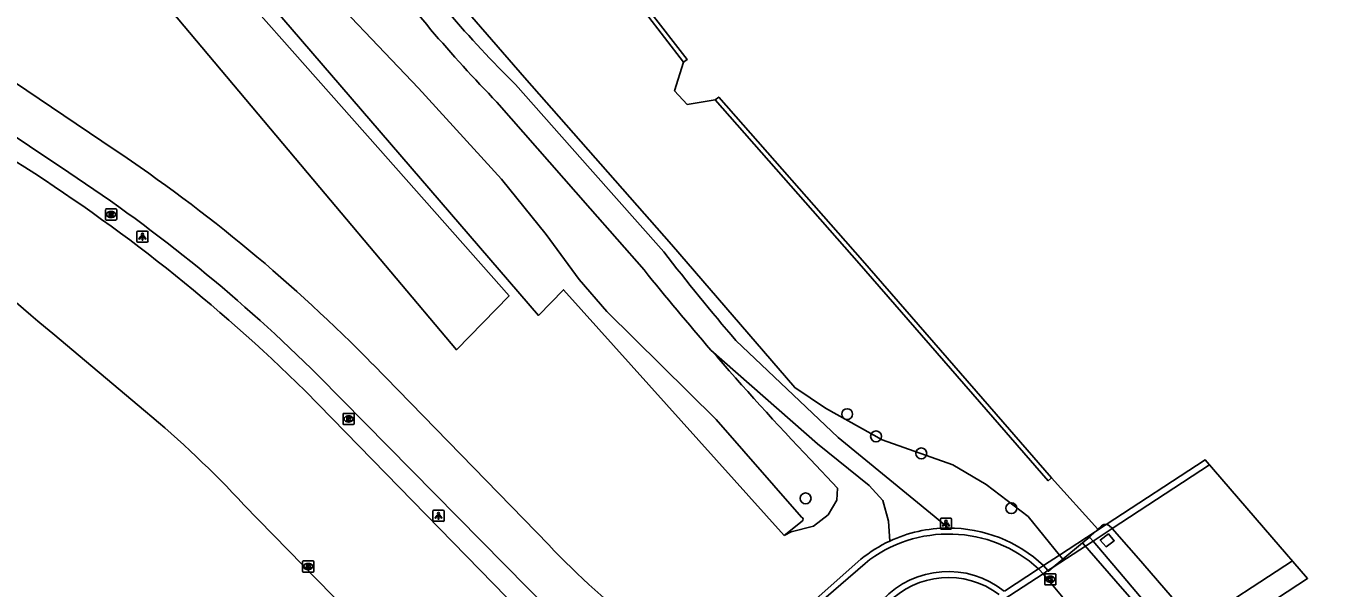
# Model space of a CAD drawing. Extents: x 155018 to 156648, y 383980 to 385733.
# Drawn here: x 155949.4 to 156065.6, y 385351 to 385401.5 of the extents above; entities that cross this region are included whole.
import ezdxf

# ---------------------------------------------------------------- set-up
doc = ezdxf.new("R2010")
doc.units = 0
for name, color, linetype in [('IMGEO_Berm_open', 7, 'Continuous'), ('IMGEO_Boom', 7, 'Continuous'), ('IMGEO_Brandkraan', 7, 'Continuous'), ('IMGEO_Dek', 7, 'Continuous'), ('IMGEO_Fietspad_gesloten', 7, 'Continuous'), ('IMGEO_Groenvoorziening', 7, 'Continuous'), ('IMGEO_Hek', 7, 'Continuous'), ('IMGEO_Kademuur', 7, 'Continuous'), ('IMGEO_Kolk', 7, 'Continuous'), ('IMGEO_Lichtpunt', 7, 'Continuous'), ('IMGEO_Loofbos', 7, 'Continuous'), ('IMGEO_Muur', 7, 'Continuous'), ('IMGEO_Pijler', 7, 'Continuous'), ('IMGEO_Rijbaan_lokaal_gesloten', 7, 'Continuous'), ('IMGEO_Rijbaan_regionaal_gesloten', 7, 'Continuous'), ('IMGEO_Rioolput', 7, 'Continuous'), ('IMGEO_Terreindeel_open', 7, 'Continuous'), ('IMGEO_Waterloop', 7, 'Continuous')]:
    doc.layers.add(name, color=color, linetype=linetype)

msp = doc.modelspace()

# ---------------------------------------------------------------- linework, layer by layer
at = {"layer": 'IMGEO_Berm_open'}
for points in [[(156042.4, 385353.59), (156044.18, 385355.08)], [(156044.18, 385355.08), (156047.18, 385351.62), (156049.82, 385348.56), (156051.91, 385346.14), (156053.27, 385344.57), (156053.86, 385343.89), (156054.5, 385343.15), (156054.77, 385342.83), (156054.8, 385342.79), (156056.23, 385341.15), (156058.73, 385338.26), (156060.93, 385335.71), (156061.66, 385334.86), (156061.87, 385334.62), (156064.64, 385331.41), (156064.93, 385331.09), (156065.59, 385330.32)], [(156012.22, 385342.74), (156011.84, 385343.15), (156012.8, 385343.9), (156013.34, 385343.88), (156024.3, 385353.6)], [(156040.69, 385353.04), (156041.08, 385352.57), (156041.12, 385352.52), (156041.54, 385352.87), (156042.4, 385353.59)], [(156040.69, 385353.04), (156040.23, 385352.74)]]:
    msp.add_lwpolyline(points, dxfattribs=at)
for centre, radius, start, end in [((156032.18, 385343.91), 12.49, 90.3013, 115.0902), ((156032.18, 385343.94), 12.45, 46.9305, 90.3217), ((156032.14, 385343.97), 12.42, 115.0697, 129.1721), ((156032.14, 385344.4), 7.55, 52.9014, 136.5776)]:
    msp.add_arc(centre, radius, start, end, dxfattribs=at)
at = {"layer": 'IMGEO_Boom'}
for centre in [(156023.06, 385366.63), (156025.65, 385364.63), (156029.71, 385363.1), (156019.33, 385359.06), (156037.79, 385358.18)]:
    msp.add_circle(centre, 0.489, dxfattribs=at)
at = {"layer": 'IMGEO_Brandkraan'}
for p, q in [((155974.19, 385352.51), (155974.19, 385353.36)), ((155974.27, 385353.44), (155975.12, 385353.44)), ((155975.19, 385353.36), (155975.19, 385352.51)), ((155975.12, 385352.44), (155974.27, 385352.44)), ((155974.68, 385353.22), (155974.7, 385353.22)), ((155974.7, 385352.66), (155974.68, 385352.66))]:
    msp.add_line(p, q, dxfattribs=at)
for points in [[(155974.19, 385352.51), (155974.19, 385353.36)], [(155974.27, 385353.44), (155975.12, 385353.44)], [(155975.19, 385353.36), (155975.19, 385352.51)], [(155975.12, 385352.44), (155974.27, 385352.44)], [(155974.54, 385353.14), (155974.54, 385352.74), (155974.75, 385352.74)], [(155974.77, 385353.14), (155974.54, 385353.14)], [(155974.72, 385353.06), (155974.66, 385353.06), (155974.66, 385352.98)], [(155974.66, 385352.98), (155974.72, 385352.98)], [(155974.73, 385352.9), (155974.66, 385352.9), (155974.66, 385352.82)], [(155974.66, 385352.82), (155974.73, 385352.82)]]:
    msp.add_lwpolyline(points, dxfattribs=at)
for centre, radius, start, end in [((155974.27, 385353.36), 0.0765, 91.552, 178.448), ((155974.27, 385353.36), 0.0765, 91.552, 178.448), ((155975.12, 385353.36), 0.0765, 1.552, 88.448), ((155975.12, 385353.36), 0.0765, 1.552, 88.448), ((155974.27, 385352.51), 0.0765, 181.552, 268.448), ((155974.27, 385352.51), 0.0765, 181.552, 268.448), ((155974.72, 385353.02), 0.0379, 267.8285, 90.9355), ((155974.73, 385352.86), 0.0404, 269.8759, 90.5077), ((155974.76, 385352.99), 0.251, 268.6676, 293.5347), ((155974.77, 385352.99), 0.145, 59.4692, 91.5367), ((155974.8, 385353.04), 0.0922, 285.5137, 58.1501), ((155974.8, 385352.85), 0.105, 301.3115, 78.989), ((155975.12, 385352.51), 0.0765, 271.552, 358.448), ((155975.12, 385352.51), 0.0765, 271.552, 358.448)]:
    msp.add_arc(centre, radius, start, end, dxfattribs=at)
for centre, major_axis, ratio, start_param, end_param in [((155974.68, 385352.94), (-0.387, 0.002), 0.722429, 4.712389, 7.853982), ((155974.7, 385352.94), (-0.39, 0.002), 0.717154, 1.570796, 4.712389)]:
    msp.add_ellipse(centre, major_axis=major_axis, ratio=ratio, start_param=start_param, end_param=end_param, dxfattribs=at)
at = {"layer": 'IMGEO_Dek'}
msp.add_lwpolyline([(156055.43, 385346), (156064.38, 385351.87), (156064.38, 385351.87), (156061.16, 385355.59), (156055.18, 385362.53), (156046.3, 385356.72), (156045.3, 385356.06), (156042.1, 385353.96), (156040.69, 385353.04), (156040.23, 385352.74), (156037.17, 385350.73)], dxfattribs=at)
at = {"layer": 'IMGEO_Fietspad_gesloten'}
for points in [[(156012.44, 385342.65), (156024.67, 385353.22)], [(156040.23, 385352.74), (156040.3, 385352.67), (156040.64, 385352.28), (156043.19, 385349.24), (156043.33, 385349.07), (156045.94, 385345.99), (156048.02, 385343.54), (156049.35, 385341.96), (156049.96, 385341.25), (156050.57, 385340.53), (156050.84, 385340.21), (156050.86, 385340.18), (156052.25, 385338.54), (156054.72, 385335.62), (156056.89, 385333.06), (156057.63, 385332.18), (156057.84, 385331.94), (156060.57, 385328.72), (156060.86, 385328.38)]]:
    msp.add_lwpolyline(points, dxfattribs=at)
for centre, radius, start, end in [((156032.17, 385343.89), 11.97, 47.6535, 128.7906), ((156032.13, 385344.41), 8.08, 51.4793, 136.7852)]:
    msp.add_arc(centre, radius, start, end, dxfattribs=at)
at = {"layer": 'IMGEO_Groenvoorziening'}
for points in [[(155849.26, 385534.69), (155879.01, 385500), (155944.73, 385423.91), (155976.23, 385386.43), (155988, 385372.42), (155992.72, 385377.25), (155980.94, 385390.58), (155962.55, 385411.4), (155885.8, 385500), (155868.56, 385520.1), (155825.77, 385570), (155782.92, 385621.52)], [(156010.84, 385372.39), (156020.41, 385363.97), (156025.02, 385360.21), (156026.26, 385358.87), (156026.77, 385357.01), (156026.88, 385355.22)]]:
    msp.add_lwpolyline(points, dxfattribs=at)
at = {"layer": 'IMGEO_Hek'}
for points in [[(155995.37, 385375.5), (155969.72, 385405.31), (155887.44, 385499.94), (155887.37, 385500.03)], [(155995.37, 385375.5), (155997.62, 385377.8), (156017.42, 385355.74)], [(156064.38, 385351.87), (156055.43, 385346)], [(156064.38, 385351.87), (156064.38, 385351.87)]]:
    msp.add_lwpolyline(points, dxfattribs=at)
at = {"layer": 'IMGEO_Kademuur'}
for points in [[(155944.01, 385472.7), (155942.49, 385474.48), (155942.53, 385474.64), (155942.83, 385474.89), (155949.96, 385466.76), (155964.91, 385449.45), (155971.69, 385441.68), (155997.97, 385411.51), (156005.27, 385402.94), (156008.69, 385398.48), (156008.38, 385398.24)], [(156008.38, 385398.24), (156004.96, 385402.69), (155997.67, 385411.25), (155971.39, 385441.42), (155964.61, 385449.19), (155949.65, 385466.5), (155945.44, 385471.39), (155945.12, 385471.41)], [(156008.38, 385398.24), (156007.58, 385395.67), (156008.71, 385394.45), (156011.23, 385394.86)], [(156011.23, 385394.86), (156011.53, 385395.12), (156024.45, 385380.42), (156036.44, 385366.62), (156041.4, 385360.9)], [(156041.4, 385360.9), (156041.1, 385360.64), (156036.14, 385366.36), (156024.15, 385380.15), (156011.23, 385394.86)]]:
    msp.add_lwpolyline(points, dxfattribs=at)
at = {"layer": 'IMGEO_Kolk'}
for p, q in [((156040.79, 385351.36), (156040.79, 385352.21)), ((156040.87, 385352.29), (156041.72, 385352.29)), ((156041.79, 385352.21), (156041.79, 385351.36)), ((156041.72, 385351.29), (156040.87, 385351.29)), ((156041.28, 385352.07), (156041.31, 385352.07)), ((156041.3, 385351.51), (156041.28, 385351.51))]:
    msp.add_line(p, q, dxfattribs=at)
for points in [[(156040.79, 385351.36), (156040.79, 385352.21)], [(156040.87, 385352.29), (156041.72, 385352.29)], [(156041.79, 385352.21), (156041.79, 385351.36)], [(156041.72, 385351.29), (156040.87, 385351.29)], [(156041.11, 385351.99), (156041.24, 385351.99), (156041.24, 385351.84), (156041.37, 385351.99), (156041.53, 385351.99), (156041.39, 385351.84), (156041.54, 385351.59), (156041.39, 385351.59), (156041.3, 385351.75), (156041.24, 385351.68), (156041.24, 385351.59), (156041.11, 385351.59), (156041.11, 385351.99)]]:
    msp.add_lwpolyline(points, dxfattribs=at)
for centre, start, end in [((156040.87, 385352.21), 91.552, 178.448), ((156040.87, 385352.21), 91.552, 178.448), ((156041.72, 385352.21), 1.552, 88.448), ((156041.72, 385352.21), 1.552, 88.448), ((156040.87, 385351.36), 181.552, 268.448), ((156040.87, 385351.36), 181.552, 268.448), ((156041.72, 385351.36), 271.552, 358.448), ((156041.72, 385351.36), 271.552, 358.448)]:
    msp.add_arc(centre, 0.0765, start, end, dxfattribs=at)
for centre, major_axis, ratio, start_param, end_param in [((156041.28, 385351.79), (-0.387, 0.002), 0.722429, 4.712389, 7.853982), ((156041.3, 385351.79), (-0.39, 0.002), 0.717154, 1.570796, 4.712389)]:
    msp.add_ellipse(centre, major_axis=major_axis, ratio=ratio, start_param=start_param, end_param=end_param, dxfattribs=at)
at = {"layer": 'IMGEO_Lichtpunt'}
for p, q in [((155959.33, 385382.98), (155959.33, 385382.17)), ((155959.33, 385382.98), (155959.33, 385382.17)), ((155960.23, 385383.07), (155959.42, 385383.07)), ((155960.23, 385383.07), (155959.42, 385383.07)), ((155960.32, 385382.17), (155960.32, 385382.98)), ((155960.32, 385382.17), (155960.32, 385382.98)), ((155959.42, 385382.08), (155960.23, 385382.08)), ((155959.42, 385382.08), (155960.23, 385382.08)), ((155986.79, 385357.99), (155985.98, 385357.99)), ((155986.79, 385357.99), (155985.98, 385357.99)), ((155985.89, 385357.9), (155985.89, 385357.09)), ((155985.89, 385357.9), (155985.89, 385357.09)), ((155985.98, 385357), (155986.79, 385357)), ((155985.98, 385357), (155986.79, 385357)), ((155986.89, 385357.09), (155986.89, 385357.9)), ((155986.89, 385357.09), (155986.89, 385357.9)), ((156031.43, 385357.2), (156031.43, 385356.39)), ((156031.43, 385357.2), (156031.43, 385356.39)), ((156032.33, 385357.29), (156031.53, 385357.29)), ((156032.33, 385357.29), (156031.53, 385357.29)), ((156032.43, 385356.39), (156032.43, 385357.2)), ((156032.43, 385356.39), (156032.43, 385357.2)), ((156031.53, 385356.29), (156032.33, 385356.29)), ((156031.53, 385356.29), (156032.33, 385356.29))]:
    msp.add_line(p, q, dxfattribs=at)
for points in [[(155959.7, 385382.64), (155959.74, 385382.61), (155959.55, 385382.35), (155959.51, 385382.38), (155959.7, 385382.64)], [(155959.8, 385382.59), (155959.85, 385382.59), (155959.85, 385382.27), (155959.8, 385382.27), (155959.8, 385382.59)], [(155959.91, 385382.61), (155959.95, 385382.64), (155960.14, 385382.38), (155960.1, 385382.35), (155959.91, 385382.61)], [(155986.26, 385357.56), (155986.3, 385357.53), (155986.12, 385357.27), (155986.08, 385357.3), (155986.26, 385357.56)], [(155986.37, 385357.51), (155986.41, 385357.51), (155986.41, 385357.19), (155986.37, 385357.19), (155986.37, 385357.51)], [(155986.48, 385357.53), (155986.51, 385357.56), (155986.7, 385357.3), (155986.66, 385357.27), (155986.48, 385357.53)], [(156031.81, 385356.86), (156031.85, 385356.83), (156031.66, 385356.57), (156031.62, 385356.6), (156031.81, 385356.86)], [(156031.91, 385356.81), (156031.96, 385356.81), (156031.96, 385356.49), (156031.91, 385356.49), (156031.91, 385356.81)], [(156032.02, 385356.83), (156032.06, 385356.86), (156032.24, 385356.6), (156032.21, 385356.57), (156032.02, 385356.83)]]:
    msp.add_lwpolyline(points, dxfattribs=at)
for centre in [(155959.83, 385382.78), (155986.39, 385357.7), (156031.93, 385356.99)]:
    msp.add_circle(centre, 0.0994, dxfattribs=at)
for centre, start, end in [((155959.42, 385382.98), 90, 180), ((155959.42, 385382.98), 90, 180), ((155960.23, 385382.98), 0, 90), ((155960.23, 385382.98), 0, 90), ((155959.42, 385382.17), 180, 270), ((155959.42, 385382.17), 180, 270), ((155960.23, 385382.17), 270, 0), ((155960.23, 385382.17), 270, 360), ((155985.98, 385357.9), 90, 180), ((155985.98, 385357.9), 90, 180), ((155986.79, 385357.9), 0, 90), ((155986.79, 385357.9), 0, 90), ((155985.98, 385357.09), 180, 270), ((155985.98, 385357.09), 180, 270), ((155986.79, 385357.09), 270, 0), ((155986.79, 385357.09), 270, 360), ((156031.53, 385357.2), 90, 180), ((156031.53, 385357.2), 90, 180), ((156032.33, 385357.2), 0, 90), ((156032.33, 385357.2), 0, 90), ((156031.53, 385356.39), 180, 270), ((156031.53, 385356.39), 180, 270), ((156032.33, 385356.39), 270, 0), ((156032.33, 385356.39), 270, 360)]:
    msp.add_arc(centre, 0.0946, start, end, dxfattribs=at)
at = {"layer": 'IMGEO_Loofbos'}
for points in [[(155740.05, 385693.77), (155748.52, 385682.4), (155766.71, 385659.66), (155775.18, 385649.31), (155879.18, 385529.67), (155904.78, 385500), (155947.34, 385451.5), (155963.88, 385431.95), (155982.46, 385410.31), (155994.1, 385396.89), (156007.29, 385381.87), (156018.35, 385369.02), (156021.11, 385367.17), (156026.21, 385364.33), (156032.55, 385362.07), (156035.54, 385360.3), (156039.29, 385357.43), (156042.1, 385353.96), (156042.4, 385353.59)], [(156017.42, 385355.74), (155997.62, 385377.8), (155995.37, 385375.5), (155969.72, 385405.31), (155887.44, 385499.94), (155887.37, 385500.03), (155887.34, 385500.06), (155869.46, 385520.91), (155826.76, 385570.7), (155827.29, 385574.06), (155824.57, 385577.26), (155820.43, 385578.31), (155784.1, 385622.38), (155782.92, 385621.52)], [(156018.96, 385357.38), (156011.3, 385366.15), (156001.48, 385375.85), (155999.01, 385378.72), (155996.06, 385382.77), (155992.03, 385387.75), (155984.6, 385395.93), (155974.32, 385406.72), (155970.24, 385411.66), (155969.43, 385412.17), (155963.75, 385417.72), (155958.04, 385424.01), (155954.18, 385429.32), (155949.85, 385434.66), (155947.61, 385436.89)], [(156006.61, 385381.22), (156000, 385388.67), (155993.29, 385396.24)], [(155991.63, 385394.67), (156000, 385385.11), (156004.83, 385379.59)], [(156032.11, 385356.4), (156030.86, 385357.47), (156022.25, 385364.52), (156013.08, 385373.26)], [(156019.78, 385362.56), (156022.19, 385359.99), (156022.14, 385358.9), (156021.34, 385357.59), (156020.03, 385356.56), (156018.02, 385356.07), (156017.42, 385355.74)], [(156017.42, 385355.74), (156019.01, 385357)], [(156044.18, 385355.08), (156044.8, 385355.59)]]:
    msp.add_lwpolyline(points, dxfattribs=at)
for centre, radius, start, end in [((156066.87, 385470.4), 104.47, 215.5354, 225.2233), ((156085.82, 385486.3), 131.41, 216.5038, 224.2127), ((156156.38, 385496.28), 188.87, 217.5328, 220.6451), ((156214.32, 385548.25), 268.95, 218.8383, 220.8354), ((156212.27, 385546.49), 266.24, 220.8375, 223.6982), ((156018.9, 385357.18), 0.21, 301.9095, 74.5191)]:
    msp.add_arc(centre, radius, start, end, dxfattribs=at)
at = {"layer": 'IMGEO_Muur'}
msp.add_lwpolyline([(156032.22, 385346.76), (156033.95, 385347.9), (156037.65, 385350.32), (156040.64, 385352.28), (156041.08, 385352.57), (156041.54, 385352.87), (156045.12, 385355.21), (156046.84, 385356.34), (156055.58, 385362.07)], dxfattribs=at)
at = {"layer": 'IMGEO_Pijler'}
for points in [[(156045.89, 385356.6), (156045.55, 385356.29), (156045.3, 385356.06), (156044.8, 385355.59), (156045.12, 385355.21), (156046.47, 385353.63), (156047.82, 385352.04), (156050.43, 385348.97), (156052.5, 385346.53), (156053.85, 385344.95), (156054.11, 385344.63), (156055.15, 385345.65), (156055.31, 385345.8), (156055.37, 385345.88), (156055.43, 385346), (156055.47, 385346.15), (156055.47, 385346.3), (156055.43, 385346.43), (156055.36, 385346.56), (156055.29, 385346.65), (156054.33, 385347.75), (156052.23, 385350.16), (156049.58, 385353.21)], [(156049.58, 385353.21), (156048.35, 385354.61), (156048.33, 385354.64), (156046.84, 385356.34), (156046.71, 385356.49)]]:
    msp.add_lwpolyline(points, dxfattribs=at)
for points in [[(156046.5, 385355.87), (156045.77, 385355.32), (156046.29, 385354.71), (156047.02, 385355.26)], [(156046.29, 385354.71), (156045.77, 385355.32), (156046.5, 385355.87), (156047.02, 385355.26)]]:
    msp.add_lwpolyline(points, close=True, dxfattribs=at)
for centre, radius, start, end in [((156046.24, 385356.12), 0.6, 84.1506, 126.2431), ((156046.22, 385356.1), 0.62, 38.7447, 82.835)]:
    msp.add_arc(centre, radius, start, end, dxfattribs=at)
at = {"layer": 'IMGEO_Rijbaan_lokaal_gesloten'}
for points in [[(155957.28, 385390.42), (155944.89, 385398.75)], [(155942.61, 385395.44), (155953.22, 385388.34)], [(155951.77, 385373.87), (155960.09, 385366.88)], [(155996.28, 385354.88), (155980.49, 385371.12)], [(155975.63, 385370.07), (156004.82, 385340.42)], [(156003.36, 385339.03), (155974.43, 385368.72)], [(155968.93, 385358.49), (155991.42, 385335.45), (155992.45, 385334.46)]]:
    msp.add_lwpolyline(points, dxfattribs=at)
for centre, radius, start, end in [((156073.38, 385520.84), 190.76, 222.1274, 230.3948), ((155865.41, 385258.02), 155.37, 45.4372, 57.714), ((155875.98, 385269.06), 146.07, 44.3229, 56.1831), ((155873.09, 385267.18), 145.26, 45.0976, 56.5199), ((155899.13, 385293.85), 95.13, 42.7987, 50.1461), ((156049.93, 385405.76), 73.94, 223.4852, 232.4325)]:
    msp.add_arc(centre, radius, start, end, dxfattribs=at)
at = {"layer": 'IMGEO_Rijbaan_regionaal_gesloten'}
msp.add_lwpolyline([(156039.92, 385338.14), (156043.98, 385340.85), (156045.08, 385341.59), (156048.02, 385343.54), (156050, 385344.86), (156051.91, 385346.14), (156054.33, 385347.75), (156063.02, 385353.44)], dxfattribs=at)
at = {"layer": 'IMGEO_Rioolput'}
for p, q in [((155956.51, 385384.15), (155956.51, 385385)), ((155956.58, 385385.07), (155957.43, 385385.07)), ((155956.99, 385384.85), (155957.02, 385384.85)), ((155957.51, 385385), (155957.51, 385384.15)), ((155957.43, 385384.07), (155956.58, 385384.07)), ((155957.02, 385384.29), (155956.99, 385384.29)), ((155977.82, 385365.77), (155977.82, 385366.63)), ((155977.89, 385366.7), (155978.75, 385366.7)), ((155978.31, 385366.48), (155978.33, 385366.48)), ((155978.82, 385366.63), (155978.82, 385365.77)), ((155978.75, 385365.7), (155977.89, 385365.7)), ((155978.33, 385365.92), (155978.31, 385365.92))]:
    msp.add_line(p, q, dxfattribs=at)
for points in [[(155956.51, 385384.15), (155956.51, 385385)], [(155956.58, 385385.07), (155957.43, 385385.07)], [(155957.1, 385384.77), (155956.84, 385384.77), (155956.84, 385384.37)], [(155957.02, 385384.69), (155956.97, 385384.69), (155956.97, 385384.61)], [(155957.51, 385385), (155957.51, 385384.15)], [(155957.43, 385384.07), (155956.58, 385384.07)], [(155956.84, 385384.37), (155956.97, 385384.37), (155956.97, 385384.54), (155956.98, 385384.54)], [(155956.97, 385384.61), (155957.02, 385384.61)], [(155957.02, 385384.51), (155957.1, 385384.37), (155957.24, 385384.37), (155957.17, 385384.5)], [(155977.82, 385365.77), (155977.82, 385366.63)], [(155977.89, 385366.7), (155978.75, 385366.7)], [(155978.41, 385366.4), (155978.16, 385366.4), (155978.16, 385366)], [(155978.16, 385366), (155978.28, 385366), (155978.28, 385366.16), (155978.29, 385366.16)], [(155978.34, 385366.32), (155978.28, 385366.32), (155978.28, 385366.24)], [(155978.28, 385366.24), (155978.33, 385366.24)], [(155978.34, 385366.13), (155978.41, 385366), (155978.55, 385366), (155978.48, 385366.13)], [(155978.82, 385366.63), (155978.82, 385365.77)], [(155978.75, 385365.7), (155977.89, 385365.7)]]:
    msp.add_lwpolyline(points, dxfattribs=at)
for centre, radius, start, end in [((155956.58, 385385), 0.0765, 91.552, 178.448), ((155956.58, 385385), 0.0765, 91.552, 178.448), ((155957.03, 385384.6), 0.0964, 77.0061, 93.1865), ((155957.04, 385384.65), 0.0378, 276.6634, 79.6772), ((155957.09, 385384.66), 0.109, 350.3612, 89.416), ((155957.43, 385385), 0.0765, 1.552, 88.448), ((155957.43, 385385), 0.0765, 1.552, 88.448), ((155956.58, 385384.15), 0.0765, 181.552, 268.448), ((155956.58, 385384.15), 0.0765, 181.552, 268.448), ((155956.98, 385384.48), 0.0533, 26.0293, 88.6989), ((155957, 385384.8), 0.19, 274.7715, 282.9687), ((155957.09, 385384.66), 0.112, 277.5842, 350.9817), ((155957.08, 385384.45), 0.108, 29.5134, 73.7905), ((155957.43, 385384.15), 0.0765, 271.552, 358.448), ((155957.43, 385384.15), 0.0765, 271.552, 358.448), ((155977.9, 385366.62), 0.0765, 91.552, 178.448), ((155977.9, 385366.62), 0.0765, 91.552, 178.448), ((155978.29, 385366.11), 0.0533, 26.0293, 88.6989), ((155978.32, 385366.43), 0.19, 274.7715, 282.9687), ((155978.34, 385366.22), 0.0964, 77.0061, 93.1865), ((155978.36, 385366.28), 0.0378, 276.6634, 79.6772), ((155978.41, 385366.29), 0.109, 350.3612, 89.416), ((155978.41, 385366.29), 0.112, 277.5842, 350.9817), ((155978.39, 385366.07), 0.108, 29.5134, 73.7905), ((155978.74, 385366.62), 0.0765, 1.552, 88.448), ((155978.74, 385366.62), 0.0765, 1.552, 88.448), ((155977.9, 385365.78), 0.0765, 181.552, 268.448), ((155977.9, 385365.78), 0.0765, 181.552, 268.448), ((155978.74, 385365.78), 0.0765, 271.552, 358.448), ((155978.74, 385365.78), 0.0765, 271.552, 358.448)]:
    msp.add_arc(centre, radius, start, end, dxfattribs=at)
for centre, major_axis, ratio, start_param, end_param in [((155956.99, 385384.57), (-0.387, 0.002), 0.722429, 4.712389, 7.853982), ((155957.02, 385384.57), (-0.39, 0.002), 0.717154, 1.570796, 4.712389), ((155978.31, 385366.2), (-0.387, 0.002), 0.722429, 4.712389, 7.853982), ((155978.33, 385366.2), (-0.39, 0.002), 0.717154, 1.570796, 4.712389)]:
    msp.add_ellipse(centre, major_axis=major_axis, ratio=ratio, start_param=start_param, end_param=end_param, dxfattribs=at)
at = {"layer": 'IMGEO_Terreindeel_open'}
msp.add_lwpolyline([(156055.15, 385345.65), (156054.11, 385344.63), (156053.85, 385344.95), (156052.5, 385346.53), (156050.43, 385348.97), (156047.82, 385352.04), (156046.47, 385353.63), (156045.12, 385355.21), (156044.8, 385355.59)], dxfattribs=at)
at = {"layer": 'IMGEO_Waterloop'}
for points in [[(156011.23, 385394.86), (156008.71, 385394.45), (156007.58, 385395.67), (156008.38, 385398.24)], [(156045.55, 385356.29), (156041.4, 385360.9)]]:
    msp.add_lwpolyline(points, dxfattribs=at)

doc.saveas('drawing.dxf')
